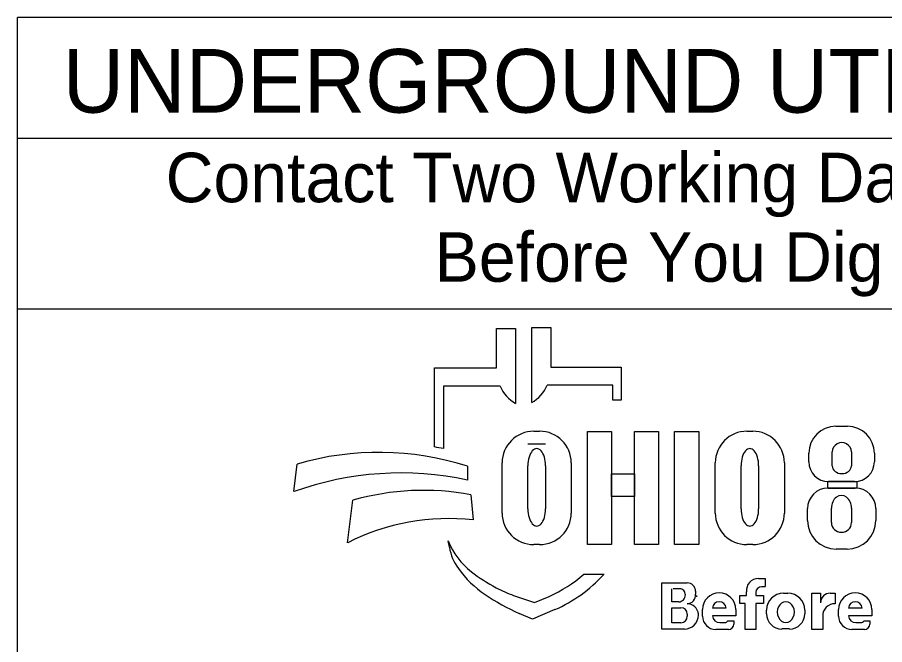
# Model space of a CAD drawing. Extents: x -21.1 to 50.3, y -4.9 to 22.1.
# Drawn here: x 2.377 to 4.83, y 1.734 to 3.509 of the extents above; entities that cross this region are included whole.
import ezdxf

# ---------------------------------------------------------------- set-up
doc = ezdxf.new("R2010")
doc.units = 0
doc.layers.add('SH_Data', color=7, linetype='Continuous')
doc.layers.add('SH_Text', color=7, linetype='Continuous')

msp = doc.modelspace()

# ---------------------------------------------------------------- linework, layer by layer
at = {"layer": 'SH_Data'}
for p, q in [((2.3766, 1.1719), (2.3766, 3.5094)), ((6.6266, 3.5094), (2.3766, 3.5094)), ((2.3766, 3.1678), (6.6266, 3.1678)), ((2.3766, 2.6844), (6.6266, 2.6844))]:
    msp.add_line(p, q, dxfattribs=at)
at = {"layer": 'SH_Text'}
for p, q in [((3.7326, 2.5174), (3.7326, 2.6289)), ((3.7326, 2.6289), (3.7863, 2.6289)), ((3.7863, 2.6289), (3.7863, 2.4168)), ((3.832, 2.4191), (3.832, 2.6312)), ((3.832, 2.6312), (3.8856, 2.6312)), ((3.8856, 2.6312), (3.8856, 2.5197)), ((3.5567, 2.2935), (3.5567, 2.5174)), ((3.5567, 2.5174), (3.7326, 2.5174)), ((3.8856, 2.5197), (4.0848, 2.5197)), ((4.0848, 2.5197), (4.0848, 2.4259)), ((3.5819, 2.4659), (3.5819, 2.2891)), ((3.743, 2.4659), (3.5819, 2.4659)), ((4.0616, 2.4683), (3.8752, 2.4683)), ((4.0616, 2.4259), (4.0616, 2.4683)), ((4.0848, 2.4259), (4.0616, 2.4259)), ((3.8376, 2.3382), (3.8542, 2.3382)), ((4.4407, 2.3382), (4.4572, 2.3382)), ((4.6922, 2.3522), (4.7249, 2.3522)), ((3.8709, 2.3012), (3.8211, 2.3012)), ((4.6159, 2.2516), (4.6159, 2.2759)), ((4.6821, 2.2402), (4.6821, 2.2795)), ((4.7362, 2.2795), (4.7362, 2.2402)), ((4.8013, 2.2759), (4.8013, 2.2516)), ((3.1593, 2.1672), (3.1687, 2.2453)), ((3.65, 2.2388), (3.65, 2.2)), ((3.7482, 2.1067), (3.7482, 2.2487)), ((3.8211, 2.1181), (3.8211, 2.2405)), ((3.8709, 2.2405), (3.8709, 2.1181)), ((3.9436, 2.2487), (3.9436, 2.1067)), ((4.3512, 2.1067), (4.3512, 2.2487)), ((4.4241, 2.1181), (4.4241, 2.2405)), ((4.4739, 2.2405), (4.4739, 2.1181)), ((4.5467, 2.2487), (4.5467, 2.1067)), ((4.7453, 2.1956), (4.6719, 2.1956)), ((4.6701, 2.1773), (4.7474, 2.1773)), ((3.3111, 2.0227), (3.3258, 2.1428)), ((3.6599, 2.1582), (3.6662, 2.0873)), ((4.6122, 2.0854), (4.6122, 2.1194)), ((4.6797, 2.0794), (4.6797, 2.1203)), ((4.7365, 2.1203), (4.7365, 2.0794)), ((4.8053, 2.1194), (4.8053, 2.0854)), ((3.5988, 2.0098), (3.5958, 2.0277)), ((3.8542, 2.0173), (3.8376, 2.0173)), ((4.4572, 2.0173), (4.4407, 2.0173)), ((4.7243, 2.0044), (4.6932, 2.0044)), ((3.9791, 1.9339), (4.0366, 1.9339)), ((4.473, 1.9217), (4.4925, 1.9217)), ((4.4925, 1.9217), (4.4925, 1.8987)), ((4.2004, 1.7781), (4.2004, 1.9089)), ((4.2004, 1.9089), (4.2716, 1.9089)), ((4.2284, 1.8554), (4.2284, 1.8923)), ((4.2536, 1.8923), (4.2323, 1.8923)), ((4.4925, 1.8982), (4.4823, 1.8982)), ((3.7807, 1.8735), (3.8401, 1.853)), ((3.8401, 1.853), (3.8812, 1.8708)), ((4.2954, 1.8851), (4.2954, 1.8772)), ((4.4204, 1.8503), (4.4204, 1.8733)), ((4.4204, 1.8733), (4.4397, 1.8733)), ((4.4397, 1.8733), (4.4397, 1.8837)), ((4.4658, 1.8817), (4.4658, 1.8733)), ((4.4658, 1.8733), (4.4874, 1.8733)), ((4.4874, 1.8733), (4.4874, 1.8503)), ((4.5442, 1.8799), (4.5564, 1.8799)), ((4.6245, 1.7769), (4.6245, 1.8796)), ((4.6245, 1.8796), (4.649, 1.8796)), ((4.649, 1.8796), (4.649, 1.8527)), ((4.6763, 1.8796), (4.6901, 1.8796)), ((4.6901, 1.8796), (4.6901, 1.85)), ((4.2478, 1.8554), (4.2284, 1.8554)), ((4.4353, 1.8503), (4.4204, 1.8503)), ((4.4353, 1.7769), (4.4353, 1.8503)), ((4.4874, 1.8503), (4.4658, 1.8503)), ((4.4658, 1.8503), (4.4658, 1.7769)), ((3.8341, 1.806), (3.7967, 1.8225)), ((3.8974, 1.8335), (3.8341, 1.806)), ((4.2284, 1.796), (4.2284, 1.8388)), ((4.2284, 1.8388), (4.2539, 1.8388)), ((4.272, 1.8207), (4.272, 1.8143)), ((4.3034, 1.8178), (4.3034, 1.8175)), ((4.315, 1.8149), (4.315, 1.8333)), ((4.3815, 1.8373), (4.343, 1.8373)), ((4.4095, 1.8333), (4.4095, 1.8157)), ((4.4964, 1.8212), (4.4964, 1.832)), ((4.6042, 1.832), (4.6042, 1.8212)), ((4.6999, 1.8149), (4.6999, 1.8333)), ((4.7665, 1.8373), (4.7279, 1.8373)), ((4.7944, 1.8333), (4.7944, 1.8157)), ((4.2537, 1.796), (4.2284, 1.796)), ((4.4095, 1.8157), (4.3431, 1.8157)), ((4.364, 1.7964), (4.3781, 1.7964)), ((4.3867, 1.802), (4.4036, 1.802)), ((4.4036, 1.802), (4.4036, 1.7922)), ((4.655, 1.8151), (4.655, 1.7769)), ((4.7944, 1.8157), (4.728, 1.8157)), ((4.7489, 1.7964), (4.763, 1.7964)), ((4.7716, 1.802), (4.7885, 1.802)), ((4.7885, 1.802), (4.7885, 1.7922)), ((4.2641, 1.7781), (4.2004, 1.7781)), ((4.3883, 1.7769), (4.3529, 1.7769)), ((4.4658, 1.7769), (4.4353, 1.7769)), ((4.5614, 1.7785), (4.5392, 1.7785)), ((4.655, 1.7769), (4.6245, 1.7769)), ((4.7733, 1.7769), (4.7379, 1.7769))]:
    msp.add_line(p, q, dxfattribs=at)
for points in [[(3.9901, 2.3372), (4.058, 2.3372), (4.058, 2.0172), (3.9901, 2.0172)], [(4.1222, 2.3372), (4.1902, 2.3372), (4.1902, 2.0172), (4.1222, 2.0172)], [(4.2355, 2.3372), (4.3043, 2.3372), (4.3043, 2.0172), (4.2355, 2.0172)], [(4.058, 2.2173), (4.1222, 2.2173), (4.1222, 2.1533), (4.058, 2.1533)], [(4.6697, 2.1956), (4.7514, 2.1956), (4.7514, 2.1772), (4.6697, 2.1772)]]:
    msp.add_lwpolyline(points, close=True, dxfattribs=at)
for centre, radius, start, end in [((3.8344, 2.5027), 0.0985, 201.9296, 240.7469), ((3.7838, 2.505), 0.0985, 299.2531, 338.0704), ((3.8376, 2.2487), 0.0895, 90, 180), ((3.8542, 2.2487), 0.0895, 0, 90), ((4.4407, 2.2487), 0.0895, 90, 180), ((4.4572, 2.2487), 0.0895, 0, 90), ((4.6922, 2.2759), 0.0763, 90, 180), ((4.7249, 2.2759), 0.0763, 0, 90), ((3.4286, 1.4845), 0.8191, 79.2074, 81.0007), ((3.3988, 1.4592), 0.8191, 72.1402, 106.3144), ((4.6719, 2.2516), 0.056, 180, 270), ((4.7453, 2.2516), 0.056, 270, 0), ((3.4619, 1.3281), 0.8919, 77.8238, 109.8274), ((3.5258, 1.4385), 0.7322, 79.44, 105.8467), ((4.6701, 2.1194), 0.0579, 90, 180), ((4.7474, 2.1194), 0.0579, 0, 90), ((3.5978, 1.4552), 0.6357, 83.8248, 116.8021), ((3.8376, 2.1067), 0.0895, 180, 270), ((3.8542, 2.1067), 0.0895, 270, 0), ((4.4407, 2.1067), 0.0895, 180, 270), ((4.4572, 2.1067), 0.0895, 270, 0), ((4.6932, 2.0854), 0.081, 180, 270), ((4.7243, 2.0854), 0.081, 270, 0), ((3.7832, 2.0998), 0.2008, 201.0457, 232.5314), ((3.7401, 2.0339), 0.1433, 189.6817, 216.0884), ((3.8738, 2.1313), 0.3088, 216.0884, 235.7167), ((3.9757, 2.351), 0.5173, 232.5314, 241.794), ((3.7378, 2.2013), 0.3602, 293.4582, 312.0712), ((3.7378, 2.2013), 0.401, 293.4582, 317.8286), ((4.473, 1.8881), 0.0335, 90, 187.5187), ((3.8905, 2.1922), 0.3371, 241.794, 250.9821), ((4.2496, 1.8754), 0.0169, 357.8325, 90), ((4.2716, 1.8851), 0.0238, 0, 90), ((4.4823, 1.8817), 0.0165, 90, 180), ((4.0403, 2.3756), 0.6044, 235.7167, 246.2325), ((4.2478, 1.8741), 0.0187, 270, 2.0582), ((4.2712, 1.8744), 0.0243, 270, 6.6529), ((4.2818, 1.8729), 0.0175, 347.4023, 0), ((4.3622, 1.8333), 0.0473, 0, 180), ((4.5442, 1.832), 0.0478, 90, 180), ((4.5564, 1.832), 0.0478, 0, 90), ((4.6759, 1.8527), 0.0269, 89.2449, 180), ((4.7472, 1.8333), 0.0473, 0, 180), ((4.2713, 1.818), 0.0321, 4.0748, 90), ((4.3623, 1.8363), 0.0193, 2.9632, 177.0368), ((4.6899, 1.8151), 0.0349, 89.6033, 180), ((4.7472, 1.8363), 0.0193, 2.9632, 177.0368), ((4.2539, 1.8207), 0.0181, 0, 90), ((4.2641, 1.8175), 0.0393, 270, 0), ((4.2705, 1.8178), 0.033, 0, 11.7502), ((4.5392, 1.8212), 0.0428, 180, 270), ((4.5614, 1.8212), 0.0428, 270, 0), ((4.2537, 1.8143), 0.0184, 270, 0), ((4.3529, 1.8149), 0.038, 180, 270), ((4.364, 1.8174), 0.021, 184.827, 270), ((4.3781, 1.8058), 0.00938, 270, 335.9979), ((4.3883, 1.7922), 0.0152, 270, 0), ((4.7379, 1.8149), 0.038, 180, 270), ((4.7489, 1.8174), 0.021, 184.827, 270), ((4.763, 1.8058), 0.00938, 270, 335.9979), ((4.7733, 1.7922), 0.0152, 270, 0)]:
    msp.add_arc(centre, radius, start, end, dxfattribs=at)
for centre, major_axis, ratio, start_param, end_param in [((3.846, 2.2405), (0, 0.0484), 0.514403, 4.712389, 7.853982), ((4.449, 2.2405), (0, 0.0484), 0.514403, 4.712389, 7.853982), ((4.7091, 2.2795), (0.0271, 0), 0.969373, 0, 3.141593), ((4.7091, 2.2402), (0.0271, 0), 0.818453, 3.141593, 6.283185), ((4.7081, 2.1203), (0, 0.0358), 0.794529, 4.712389, 7.853982), ((3.846, 2.1181), (0, 0.0484), 0.514403, 1.570796, 4.712389), ((4.449, 2.1181), (0, 0.0484), 0.514403, 1.570796, 4.712389), ((4.7081, 2.0794), (0.0284, 0), 0.959837, 3.141593, 6.283185), ((4.5508, 1.8266), (0, 0.029), 0.832186, 4.712389, 7.853982), ((4.5508, 1.8266), (0, 0.0302), 0.797287, 1.570796, 4.712389)]:
    msp.add_ellipse(centre, major_axis=major_axis, ratio=ratio, start_param=start_param, end_param=end_param, dxfattribs=at)

# ---------------------------------------------------------------- texts
for s, height, p in [('UNDERGROUND UTILITIES', 0.18, (2.5048, 3.2397)), ('Contact Two Working Days', 0.14, (2.7963, 2.9862)), ('Before You Dig', 0.14, (3.5574, 2.7612))]:
    msp.add_text(s, height=height, dxfattribs=at).set_placement(p)

doc.saveas('drawing.dxf')
